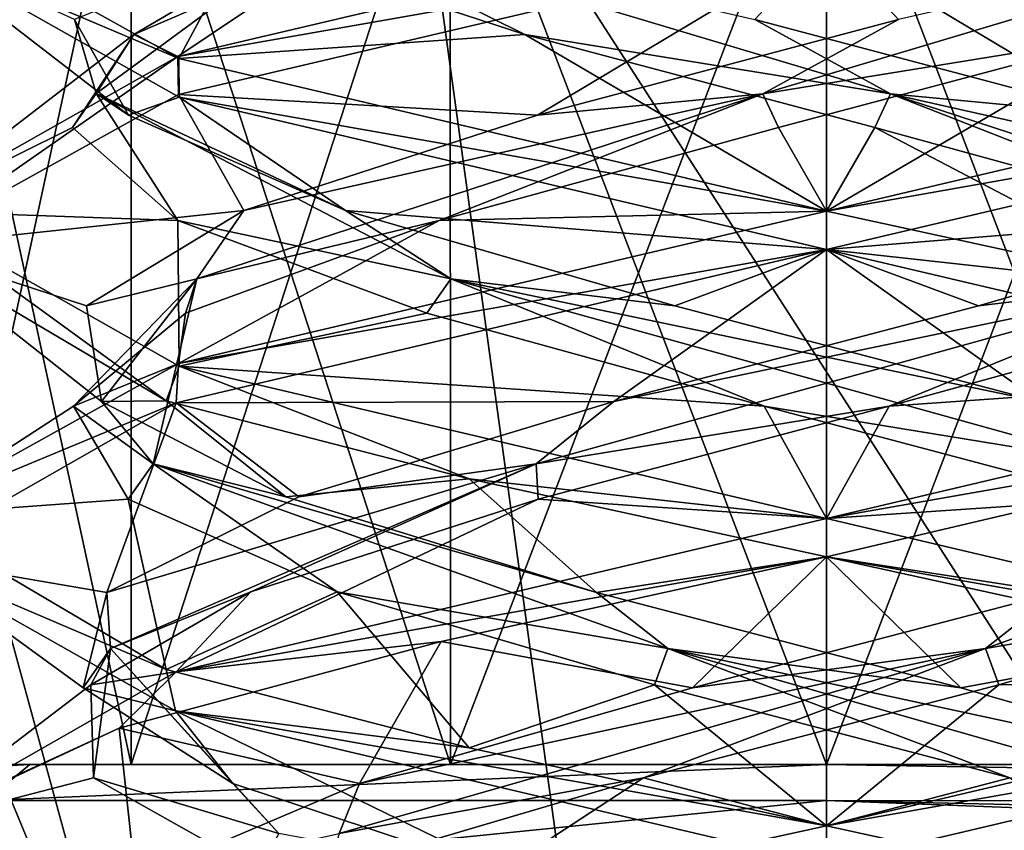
# Model space of a CAD drawing. Header units: millimetres. Extents: x -18.9 to 18.9, y -8.8 to 39.
# Tile 310 of 332: x -1.3 to 0.3, y 32.5 to 33.8. Entities that reach past the tile are written whole.
import ezdxf

# ---------------------------------------------------------------- set-up
doc = ezdxf.new("R2010")
doc.units = ezdxf.units.MM
doc.header["$LTSCALE"] = 41.718519
for name, color, linetype in [('10', 7, 'CONTINUOUS'), ('11', 7, 'CONTINUOUS'), ('12', 7, 'CONTINUOUS'), ('15', 7, 'CONTINUOUS'), ('188', 7, 'CONTINUOUS'), ('2014', 7, 'CONTINUOUS'), ('2080', 7, 'CONTINUOUS'), ('2081', 7, 'CONTINUOUS'), ('2082', 7, 'CONTINUOUS'), ('2083', 7, 'CONTINUOUS'), ('2084', 7, 'CONTINUOUS'), ('2085', 7, 'CONTINUOUS'), ('2086', 7, 'CONTINUOUS'), ('2087', 7, 'CONTINUOUS'), ('2088', 7, 'CONTINUOUS'), ('2089', 7, 'CONTINUOUS'), ('2090', 7, 'CONTINUOUS'), ('2091', 7, 'CONTINUOUS'), ('2169', 7, 'CONTINUOUS'), ('30', 7, 'CONTINUOUS'), ('305', 7, 'CONTINUOUS'), ('31', 7, 'CONTINUOUS'), ('323', 7, 'CONTINUOUS')]:
    doc.layers.add(name, color=color, linetype=linetype)

msp = doc.modelspace()

# ---------------------------------------------------------------- linework, layer by layer
at = {"layer": '10', "color": 7, "linetype": 'Continuous'}
for points in [[(0.4113, 32.6, -17.3951), (3.6764, 32.6, -17.0072), (-2.8716, 32.6, -17.1614), (0.4113, 32.6, -17.3951)], [(-2.8716, 32.6, -17.1614), (3.6764, 32.6, -17.0072), (-2.8044, 32.6, -17.0476), (-2.8716, 32.6, -17.1614)], [(-2.8044, 32.6, -17.0476), (3.6764, 32.6, -17.0072), (-2.778, 32.6, -16.9179), (-2.8044, 32.6, -17.0476)], [(0.6122, 32.6, -14.778), (0, 32.6, -14.9), (-2.778, 32.6, -16.9179), (0.6122, 32.6, -14.778)], [(0, 32.6, -14.9), (-0.6122, 32.6, -14.778), (-2.778, 32.6, -16.9179), (0, 32.6, -14.9)], [(3.6764, 32.6, -17.0072), (0.6122, 32.6, -14.778), (-2.778, 32.6, -16.9179), (3.6764, 32.6, -17.0072)], [(-1.1314, 32.6, -14.4314), (-1.478, 32.6, -13.9122), (-2.778, 32.6, -16.9179), (-1.1314, 32.6, -14.4314)], [(-0.6122, 32.6, -14.778), (-1.1314, 32.6, -14.4314), (-2.778, 32.6, -16.9179), (-0.6122, 32.6, -14.778)], [(-1.478, 32.6, -12.6878), (-1.1314, 32.6, -12.1686), (-2.6484, 32.6, -13.2075), (-1.478, 32.6, -12.6878)], [(-2.6484, 32.6, -13.2075), (-1.1314, 32.6, -12.1686), (-2.2644, 32.6, -11.9237), (-2.6484, 32.6, -13.2075)], [(-0.6122, 32.6, -11.822), (0, 32.6, -11.7), (-2.2644, 32.6, -11.9237), (-0.6122, 32.6, -11.822)], [(-2.2644, 32.6, -11.9237), (0, 32.6, -11.7), (-1.2965, 32.6, -10.9889), (-2.2644, 32.6, -11.9237)], [(-1.1314, 32.6, -12.1686), (-0.6122, 32.6, -11.822), (-2.2644, 32.6, -11.9237), (-1.1314, 32.6, -12.1686)], [(-1.2965, 32.6, -10.9889), (0, 32.6, -11.7), (3.6752, 32.6, -10.65), (-1.2965, 32.6, -10.9889)], [(0, 32.6, -10.65), (-1.2965, 32.6, -10.9889), (3.6752, 32.6, -10.65), (0, 32.6, -10.65)], [(0, 32.6, -11.7), (0.6122, 32.6, -11.822), (3.6752, 32.6, -10.65), (0, 32.6, -11.7)]]:
    msp.add_3dface(points, dxfattribs=at)
at = {"layer": '11', "color": 7, "linetype": 'Continuous'}
for points in [[(0, 32.6, -14.9), (0.6122, 32.6, -14.778), (0, 34.2, -14.9), (0, 32.6, -14.9)], [(0, 34.2, -14.9), (0.6122, 32.6, -14.778), (0.6123, 34.2, -14.7782), (0, 34.2, -14.9)], [(0.6122, 32.6, -11.822), (0, 32.6, -11.7), (0.6123, 34.2, -11.8218), (0.6122, 32.6, -11.822)], [(0.6123, 34.2, -11.8218), (0, 32.6, -11.7), (0, 34.2, -11.7), (0.6123, 34.2, -11.8218)]]:
    msp.add_3dface(points, dxfattribs=at)
at = {"layer": '12', "color": 7, "linetype": 'Continuous'}
for points in [[(-1.1314, 34.2, -12.1686), (-1.478, 32.6, -12.6878), (-1.4782, 34.2, -12.6877), (-1.1314, 34.2, -12.1686)], [(-1.478, 32.6, -13.9122), (-1.1314, 32.6, -14.4314), (-1.4782, 34.2, -13.9123), (-1.478, 32.6, -13.9122)], [(-1.4782, 34.2, -13.9123), (-1.1314, 32.6, -14.4314), (-1.1314, 34.2, -14.4314), (-1.4782, 34.2, -13.9123)], [(-1.1314, 32.6, -12.1686), (-1.478, 32.6, -12.6878), (-1.1314, 34.2, -12.1686), (-1.1314, 32.6, -12.1686)], [(-0.6122, 32.6, -11.822), (-1.1314, 32.6, -12.1686), (-0.6123, 34.2, -11.8218), (-0.6122, 32.6, -11.822)], [(-0.6123, 34.2, -11.8218), (-1.1314, 32.6, -12.1686), (-1.1314, 34.2, -12.1686), (-0.6123, 34.2, -11.8218)], [(-1.1314, 32.6, -14.4314), (-0.6122, 32.6, -14.778), (-1.1314, 34.2, -14.4314), (-1.1314, 32.6, -14.4314)], [(-1.1314, 34.2, -14.4314), (-0.6122, 32.6, -14.778), (-0.6123, 34.2, -14.7782), (-1.1314, 34.2, -14.4314)], [(-0.6122, 32.6, -14.778), (0, 32.6, -14.9), (-0.6123, 34.2, -14.7782), (-0.6122, 32.6, -14.778)], [(0, 32.6, -14.9), (0, 34.2, -14.9), (-0.6123, 34.2, -14.7782), (0, 32.6, -14.9)], [(0, 34.2, -11.7), (-0.6122, 32.6, -11.822), (-0.6123, 34.2, -11.8218), (0, 34.2, -11.7)], [(0, 32.6, -11.7), (-0.6122, 32.6, -11.822), (0, 34.2, -11.7), (0, 32.6, -11.7)]]:
    msp.add_3dface(points, dxfattribs=at)
at = {"layer": '15', "color": 7, "linetype": 'Continuous'}
for points in [[(-0.7486, 34.4, -17.3839), (-3.0524, 32.5415, -17.1302), (-5.0766, 34.4, -16.643), (-0.7486, 34.4, -17.3839)], [(-2.8716, 32.6, -17.1614), (-3.0524, 32.5415, -17.1302), (-0.7486, 34.4, -17.3839), (-2.8716, 32.6, -17.1614)], [(0.4113, 32.6, -17.3951), (-2.8716, 32.6, -17.1614), (-0.7486, 34.4, -17.3839), (0.4113, 32.6, -17.3951)], [(3.6275, 34.4, -17.0177), (0.4113, 32.6, -17.3951), (-0.7486, 34.4, -17.3839), (3.6275, 34.4, -17.0177)]]:
    msp.add_3dface(points, dxfattribs=at)
at = {"layer": '188', "color": 7, "linetype": 'Continuous'}
for points in [[(0.3674, 26.5965, 12.831), (-1.7624, 34.4, 12.5771), (-1.8536, 26.5965, 12.7017), (0.3674, 26.5965, 12.831)], [(-1.7624, 34.4, 12.5771), (0.3674, 26.5965, 12.831), (-0.7037, 34.4, 12.6805), (-1.7624, 34.4, 12.5771)], [(0.3674, 26.5965, 12.831), (0.3635, 34.4, 12.6948), (-0.7037, 34.4, 12.6805), (0.3674, 26.5965, 12.831)]]:
    msp.add_3dface(points, dxfattribs=at)
at = {"layer": '2014', "color": 7, "linetype": 'Continuous'}
for points in [[(-1.054, 33.748, -14.3672), (-1.5, 33.9377, -13.2992), (-1.4999, 33.9966, -13.3159), (-1.054, 33.748, -14.3672)], [(0, 33.9375, -11.8), (0, 34, -11.8), (-1.0554, 33.7516, -12.2341), (0, 33.9375, -11.8)], [(-1.0536, 33.6854, -14.3677), (-1.5, 33.9377, -13.2992), (-1.054, 33.748, -14.3672), (-1.0536, 33.6854, -14.3677)], [(-1.0544, 33.6894, -12.2332), (0, 33.9375, -11.8), (-1.0554, 33.7516, -12.2341), (-1.0544, 33.6894, -12.2332)], [(-1.5, 33.5002, -13.2992), (-1.4998, 33.4422, -13.278), (-1.0554, 33.7516, -12.2341), (-1.5, 33.5002, -13.2992)], [(-1.4998, 33.4422, -13.278), (-1.0544, 33.6894, -12.2332), (-1.0554, 33.7516, -12.2341), (-1.4998, 33.4422, -13.278)], [(0, 33.5, -14.8), (-1.0536, 33.6854, -14.3677), (-1.054, 33.748, -14.3672), (0, 33.5, -14.8)], [(0, 33.4375, -14.8), (-1.0536, 33.6854, -14.3677), (0, 33.5, -14.8), (0, 33.4375, -14.8)], [(-1.0743, 33.1916, -14.3469), (-1.4998, 33.4422, -13.278), (-1.5, 33.5002, -13.2992), (-1.0743, 33.1916, -14.3469)], [(-1.0536, 33.2479, -14.3677), (-1.0743, 33.1916, -14.3469), (-1.5, 33.5002, -13.2992), (-1.0536, 33.2479, -14.3677)], [(0, 33.4375, -11.8), (0, 33.5, -11.8), (-1.0544, 33.2519, -12.2332), (0, 33.4375, -11.8)], [(-1.0583, 33.1882, -12.237), (0, 33.4375, -11.8), (-1.0544, 33.2519, -12.2332), (-1.0583, 33.1882, -12.237)], [(-1.4998, 33.0047, -13.278), (-1.0583, 33.1882, -12.237), (-1.0544, 33.2519, -12.2332), (-1.4998, 33.0047, -13.278)], [(-0.5816, 33.0643, -14.6826), (-1.0743, 33.1916, -14.3469), (-1.0536, 33.2479, -14.3677), (-0.5816, 33.0643, -14.6826)], [(0, 33, -14.8), (-0.5816, 33.0643, -14.6826), (-1.0536, 33.2479, -14.3677), (0, 33, -14.8)], [(-1.5, 32.9357, -13.3086), (-1.0583, 33.1882, -12.237), (-1.4998, 33.0047, -13.278), (-1.5, 32.9357, -13.3086)], [(0, 32.9375, -14.8), (-0.5816, 33.0643, -14.6826), (0, 33, -14.8), (0, 32.9375, -14.8)], [(-1.0743, 32.7541, -14.3469), (-1.5, 32.9357, -13.3086), (-1.4998, 33.0047, -13.278), (-1.0743, 32.7541, -14.3469)], [(0, 32.9375, -11.8), (0, 33, -11.8), (-1.0583, 32.7507, -12.237), (0, 32.9375, -11.8)], [(-1.0595, 32.6872, -14.3618), (-1.5, 32.9357, -13.3086), (-1.0743, 32.7541, -14.3469), (-1.0595, 32.6872, -14.3618)], [(-0.6274, 32.8001, -11.9375), (0, 32.9375, -11.8), (-1.0583, 32.7507, -12.237), (-0.6274, 32.8001, -11.9375)], [(-1.1511, 32.659, -12.3383), (-0.6274, 32.8001, -11.9375), (-1.0583, 32.7507, -12.237), (-1.1511, 32.659, -12.3383)], [(-1.5, 32.4982, -13.3086), (-1.1511, 32.659, -12.3383), (-1.0583, 32.7507, -12.237), (-1.5, 32.4982, -13.3086)], [(-0.5816, 32.6268, -14.6826), (-1.0595, 32.6872, -14.3618), (-1.0743, 32.7541, -14.3469), (-0.5816, 32.6268, -14.6826)], [(0, 32.4375, -14.8), (-1.0595, 32.6872, -14.3618), (0, 32.5, -14.8), (0, 32.4375, -14.8)], [(0, 32.5, -14.8), (-1.0595, 32.6872, -14.3618), (-0.5816, 32.6268, -14.6826), (0, 32.5, -14.8)], [(-1.4514, 32.5188, -12.9212), (-1.1511, 32.659, -12.3383), (-1.5, 32.4982, -13.3086), (-1.4514, 32.5188, -12.9212)], [(-1.0595, 32.2497, -14.3618), (-1.4763, 32.3809, -13.5654), (-1.5, 32.4982, -13.3086), (-1.0595, 32.2497, -14.3618)], [(0, 32.4375, -11.8), (0, 32.5, -11.8), (-0.6274, 32.3626, -11.9375), (0, 32.4375, -11.8)]]:
    msp.add_3dface(points, dxfattribs=at)
at = {"layer": '2080', "color": 7, "linetype": 'Continuous'}
for points in [[(1.0616, 33.7497, -14.3597), (0, 34, -14.8), (0.7781, 33.9381, -14.2518), (1.0616, 33.7497, -14.3597)], [(0.1019, 33.1827, -12.0749), (1.0605, 33.25, -12.2392), (0.6506, 33.3338, -12.2569), (0.1019, 33.1827, -12.0749)], [(0, 33, -11.8), (1.0605, 33.25, -12.2392), (0.1019, 33.1827, -12.0749), (0, 33, -11.8)], [(-0.4692, 33.0316, -12.1637), (0, 33, -11.8), (0.1019, 33.1827, -12.0749), (-0.4692, 33.0316, -12.1637)], [(-1.0583, 32.7507, -12.237), (0, 33, -11.8), (-0.4692, 33.0316, -12.1637), (-1.0583, 32.7507, -12.237)], [(-0.9367, 32.8805, -12.5038), (-1.0583, 32.7507, -12.237), (-0.4692, 33.0316, -12.1637), (-0.9367, 32.8805, -12.5038)], [(-1.197, 32.7294, -13.0199), (-1.0583, 32.7507, -12.237), (-0.9367, 32.8805, -12.5038), (-1.197, 32.7294, -13.0199)], [(-1.5, 32.4982, -13.3086), (-1.0583, 32.7507, -12.237), (-1.197, 32.7294, -13.0199), (-1.5, 32.4982, -13.3086)], [(-1.1927, 32.5783, -13.5979), (-1.5, 32.4982, -13.3086), (-1.197, 32.7294, -13.0199), (-1.1927, 32.5783, -13.5979)], [(-0.9247, 32.4273, -14.1101), (-1.5, 32.4982, -13.3086), (-1.1927, 32.5783, -13.5979), (-0.9247, 32.4273, -14.1101)], [(-1.0595, 32.2497, -14.3618), (-1.5, 32.4982, -13.3086), (-0.9247, 32.4273, -14.1101), (-1.0595, 32.2497, -14.3618)]]:
    msp.add_3dface(points, dxfattribs=at)
at = {"layer": '2081', "color": 7, "linetype": 'Continuous'}
for points in [[(0.247, 33.3456, -12.0957), (0.6116, 33.39, -12.2754), (0.7827, 33.5009, -12.352), (0.247, 33.3456, -12.0957)], [(0.1019, 33.1827, -12.0749), (0.6116, 33.39, -12.2754), (-0.4726, 33.0891, -12.2043), (0.1019, 33.1827, -12.0749)], [(-0.4726, 33.0891, -12.2043), (0.6116, 33.39, -12.2754), (-0.3464, 33.1903, -12.1204), (-0.4726, 33.0891, -12.2043)], [(-0.3464, 33.1903, -12.1204), (0.6116, 33.39, -12.2754), (0.247, 33.3456, -12.0957), (-0.3464, 33.1903, -12.1204)], [(0.1019, 33.1827, -12.0749), (0.6506, 33.3338, -12.2569), (0.6116, 33.39, -12.2754), (0.1019, 33.1827, -12.0749)], [(-0.8589, 33.035, -12.4204), (-0.4726, 33.0891, -12.2043), (-0.3464, 33.1903, -12.1204), (-0.8589, 33.035, -12.4204)], [(-0.4692, 33.0316, -12.1637), (0.1019, 33.1827, -12.0749), (-0.4726, 33.0891, -12.2043), (-0.4692, 33.0316, -12.1637)], [(-1.165, 32.7882, -13.0417), (-0.4726, 33.0891, -12.2043), (-1.171, 32.8797, -12.9257), (-1.165, 32.7882, -13.0417)], [(-1.171, 32.8797, -12.9257), (-0.4726, 33.0891, -12.2043), (-0.8589, 33.035, -12.4204), (-1.171, 32.8797, -12.9257)], [(-0.9367, 32.8805, -12.5038), (-0.4726, 33.0891, -12.2043), (-1.165, 32.7882, -13.0417), (-0.9367, 32.8805, -12.5038)], [(-0.9367, 32.8805, -12.5038), (-0.4692, 33.0316, -12.1637), (-0.4726, 33.0891, -12.2043), (-0.9367, 32.8805, -12.5038)], [(-1.2098, 32.7244, -13.5183), (-1.165, 32.7882, -13.0417), (-1.171, 32.8797, -12.9257), (-1.2098, 32.7244, -13.5183)], [(-1.197, 32.7294, -13.0199), (-0.9367, 32.8805, -12.5038), (-1.165, 32.7882, -13.0417), (-1.197, 32.7294, -13.0199)], [(-0.9663, 32.5691, -14.0599), (-1.165, 32.7882, -13.0417), (-1.2098, 32.7244, -13.5183), (-0.9663, 32.5691, -14.0599)], [(-1.1927, 32.5783, -13.5979), (-1.197, 32.7294, -13.0199), (-1.165, 32.7882, -13.0417), (-1.1927, 32.5783, -13.5979)], [(-1.1927, 32.5783, -13.5979), (-1.165, 32.7882, -13.0417), (-0.8914, 32.4873, -14.0933), (-1.1927, 32.5783, -13.5979)], [(-0.8914, 32.4873, -14.0933), (-1.165, 32.7882, -13.0417), (-0.9663, 32.5691, -14.0599), (-0.8914, 32.4873, -14.0933)], [(-0.9247, 32.4273, -14.1101), (-1.1927, 32.5783, -13.5979), (-0.8914, 32.4873, -14.0933), (-0.9247, 32.4273, -14.1101)], [(-0.4974, 32.4138, -14.4243), (-0.8914, 32.4873, -14.0933), (-0.9663, 32.5691, -14.0599), (-0.4974, 32.4138, -14.4243)]]:
    msp.add_3dface(points, dxfattribs=at)
at = {"layer": '2082', "color": 7, "linetype": 'Continuous'}
for points in [[(0, 33.4375, -11.8), (0.7827, 33.5009, -12.352), (1.0605, 33.6875, -12.2392), (0, 33.4375, -11.8)], [(0, 33.4375, -11.8), (0.247, 33.3456, -12.0957), (0.7827, 33.5009, -12.352), (0, 33.4375, -11.8)], [(0, 33.4375, -11.8), (-1.0583, 33.1882, -12.237), (-0.3464, 33.1903, -12.1204), (0, 33.4375, -11.8)], [(0, 33.4375, -11.8), (-0.3464, 33.1903, -12.1204), (0.247, 33.3456, -12.0957), (0, 33.4375, -11.8)], [(-1.0583, 33.1882, -12.237), (-1.5, 32.9357, -13.3086), (-1.171, 32.8797, -12.9257), (-1.0583, 33.1882, -12.237)], [(-1.0583, 33.1882, -12.237), (-1.171, 32.8797, -12.9257), (-0.8589, 33.035, -12.4204), (-1.0583, 33.1882, -12.237)], [(-1.0583, 33.1882, -12.237), (-0.8589, 33.035, -12.4204), (-0.3464, 33.1903, -12.1204), (-1.0583, 33.1882, -12.237)], [(-1.5, 32.9357, -13.3086), (-1.0595, 32.6872, -14.3618), (-1.2098, 32.7244, -13.5183), (-1.5, 32.9357, -13.3086)], [(-1.5, 32.9357, -13.3086), (-1.2098, 32.7244, -13.5183), (-1.171, 32.8797, -12.9257), (-1.5, 32.9357, -13.3086)], [(-1.0595, 32.6872, -14.3618), (-0.9663, 32.5691, -14.0599), (-1.2098, 32.7244, -13.5183), (-1.0595, 32.6872, -14.3618)], [(-1.0595, 32.6872, -14.3618), (0, 32.4375, -14.8), (-0.4974, 32.4138, -14.4243), (-1.0595, 32.6872, -14.3618)], [(-1.0595, 32.6872, -14.3618), (-0.4974, 32.4138, -14.4243), (-0.9663, 32.5691, -14.0599), (-1.0595, 32.6872, -14.3618)]]:
    msp.add_3dface(points, dxfattribs=at)
at = {"layer": '2083', "color": 7, "linetype": 'Continuous'}
for points in [[(-0.0784, 33.6359, -12.0731), (0, 33.5, -11.8), (0.4909, 33.787, -12.1729), (-0.0784, 33.6359, -12.0731)], [(0.4909, 33.787, -12.1729), (0, 33.5, -11.8), (1.0544, 33.7481, -12.2331), (0.4909, 33.787, -12.1729)], [(-0.6305, 33.4848, -12.2446), (0, 33.5, -11.8), (-0.0784, 33.6359, -12.0731), (-0.6305, 33.4848, -12.2446)], [(-1.0544, 33.2519, -12.2332), (0, 33.5, -11.8), (-0.6305, 33.4848, -12.2446), (-1.0544, 33.2519, -12.2332)], [(-1.0431, 33.3338, -12.6494), (-1.0544, 33.2519, -12.2332), (-0.6305, 33.4848, -12.2446), (-1.0431, 33.3338, -12.6494)], [(-1.2251, 33.1827, -13.1981), (-1.0544, 33.2519, -12.2332), (-1.0431, 33.3338, -12.6494), (-1.2251, 33.1827, -13.1981)], [(-1.4998, 33.0047, -13.278), (-1.0544, 33.2519, -12.2332), (-1.2251, 33.1827, -13.1981), (-1.4998, 33.0047, -13.278)], [(-1.1363, 33.0316, -13.7692), (-1.4998, 33.0047, -13.278), (-1.2251, 33.1827, -13.1981), (-1.1363, 33.0316, -13.7692)], [(-1.0743, 32.7541, -14.3469), (-1.4998, 33.0047, -13.278), (-1.1363, 33.0316, -13.7692), (-1.0743, 32.7541, -14.3469)], [(-0.7962, 32.8805, -14.2367), (-1.0743, 32.7541, -14.3469), (-1.1363, 33.0316, -13.7692), (-0.7962, 32.8805, -14.2367)], [(-0.5816, 32.6268, -14.6826), (-1.0743, 32.7541, -14.3469), (-0.7962, 32.8805, -14.2367), (-0.5816, 32.6268, -14.6826)], [(-0.2801, 32.7294, -14.497), (-0.5816, 32.6268, -14.6826), (-0.7962, 32.8805, -14.2367), (-0.2801, 32.7294, -14.497)], [(0, 32.5, -14.8), (-0.5816, 32.6268, -14.6826), (-0.2801, 32.7294, -14.497), (0, 32.5, -14.8)], [(0.2979, 32.5783, -14.4927), (0, 32.5, -14.8), (-0.2801, 32.7294, -14.497), (0.2979, 32.5783, -14.4927)], [(0.6284, 32.3624, -14.662), (0, 32.5, -14.8), (0.2979, 32.5783, -14.4927), (0.6284, 32.3624, -14.662)]]:
    msp.add_3dface(points, dxfattribs=at)
at = {"layer": '2084', "color": 7, "linetype": 'Continuous'}
for points in [[(0.4909, 33.787, -12.1729), (0.9028, 33.9919, -12.5197), (-0.1041, 33.6909, -12.1113), (0.4909, 33.787, -12.1729)], [(-0.1041, 33.6909, -12.1113), (0.9028, 33.9919, -12.5197), (0.1168, 33.8115, -12.0762), (-0.1041, 33.6909, -12.1113)], [(-0.4705, 33.6562, -12.1642), (-0.1041, 33.6909, -12.1113), (0.1168, 33.8115, -12.0762), (-0.4705, 33.6562, -12.1642)], [(-0.0784, 33.6359, -12.0731), (0.4909, 33.787, -12.1729), (-0.1041, 33.6909, -12.1113), (-0.0784, 33.6359, -12.0731)], [(-0.6305, 33.4848, -12.2446), (-0.1041, 33.6909, -12.1113), (-1.0247, 33.39, -12.6885), (-0.6305, 33.4848, -12.2446)], [(-1.0247, 33.39, -12.6885), (-0.1041, 33.6909, -12.1113), (-0.948, 33.5009, -12.5173), (-1.0247, 33.39, -12.6885)], [(-0.948, 33.5009, -12.5173), (-0.1041, 33.6909, -12.1113), (-0.4705, 33.6562, -12.1642), (-0.948, 33.5009, -12.5173)], [(-0.6305, 33.4848, -12.2446), (-0.0784, 33.6359, -12.0731), (-0.1041, 33.6909, -12.1113), (-0.6305, 33.4848, -12.2446)], [(-1.2043, 33.3456, -13.053), (-1.0247, 33.39, -12.6885), (-0.948, 33.5009, -12.5173), (-1.2043, 33.3456, -13.053)], [(-1.0431, 33.3338, -12.6494), (-0.6305, 33.4848, -12.2446), (-1.0247, 33.39, -12.6885), (-1.0431, 33.3338, -12.6494)], [(-1.2251, 33.1827, -13.1981), (-1.0431, 33.3338, -12.6494), (-1.0247, 33.39, -12.6885), (-1.2251, 33.1827, -13.1981)], [(-1.2251, 33.1827, -13.1981), (-1.0247, 33.39, -12.6885), (-1.0957, 33.0891, -13.7727), (-1.2251, 33.1827, -13.1981)], [(-1.1796, 33.1903, -13.6464), (-1.0247, 33.39, -12.6885), (-1.2043, 33.3456, -13.053), (-1.1796, 33.1903, -13.6464)], [(-1.0957, 33.0891, -13.7727), (-1.0247, 33.39, -12.6885), (-1.1796, 33.1903, -13.6464), (-1.0957, 33.0891, -13.7727)], [(-1.1363, 33.0316, -13.7692), (-1.2251, 33.1827, -13.1981), (-1.0957, 33.0891, -13.7727), (-1.1363, 33.0316, -13.7692)], [(-0.8796, 33.035, -14.1589), (-1.0957, 33.0891, -13.7727), (-1.1796, 33.1903, -13.6464), (-0.8796, 33.035, -14.1589)], [(-0.7962, 32.8805, -14.2367), (-1.1363, 33.0316, -13.7692), (-1.0957, 33.0891, -13.7727), (-0.7962, 32.8805, -14.2367)], [(-0.7962, 32.8805, -14.2367), (-1.0957, 33.0891, -13.7727), (-0.2582, 32.7882, -14.465), (-0.7962, 32.8805, -14.2367)], [(-0.2582, 32.7882, -14.465), (-1.0957, 33.0891, -13.7727), (-0.3743, 32.8797, -14.471), (-0.2582, 32.7882, -14.465)], [(-0.3743, 32.8797, -14.471), (-1.0957, 33.0891, -13.7727), (-0.8796, 33.035, -14.1589), (-0.3743, 32.8797, -14.471)], [(-0.2801, 32.7294, -14.497), (-0.7962, 32.8805, -14.2367), (-0.2582, 32.7882, -14.465), (-0.2801, 32.7294, -14.497)], [(0.2183, 32.7244, -14.5098), (-0.2582, 32.7882, -14.465), (-0.3743, 32.8797, -14.471), (0.2183, 32.7244, -14.5098)], [(0.2979, 32.5783, -14.4927), (-0.2801, 32.7294, -14.497), (-0.2582, 32.7882, -14.465), (0.2979, 32.5783, -14.4927)], [(0.2979, 32.5783, -14.4927), (-0.2582, 32.7882, -14.465), (0.7933, 32.4873, -14.1914), (0.2979, 32.5783, -14.4927)], [(0.7933, 32.4873, -14.1914), (-0.2582, 32.7882, -14.465), (0.7599, 32.5691, -14.2663), (0.7933, 32.4873, -14.1914)], [(0.7599, 32.5691, -14.2663), (-0.2582, 32.7882, -14.465), (0.2183, 32.7244, -14.5098), (0.7599, 32.5691, -14.2663)]]:
    msp.add_3dface(points, dxfattribs=at)
at = {"layer": '2085', "color": 7, "linetype": 'Continuous'}
for points in [[(0, 33.9375, -11.8), (-1.0544, 33.6894, -12.2332), (-0.4705, 33.6562, -12.1642), (0, 33.9375, -11.8)], [(0, 33.9375, -11.8), (-0.4705, 33.6562, -12.1642), (0.1168, 33.8115, -12.0762), (0, 33.9375, -11.8)], [(-1.0544, 33.6894, -12.2332), (-1.4998, 33.4422, -13.278), (-0.948, 33.5009, -12.5173), (-1.0544, 33.6894, -12.2332)], [(-1.0544, 33.6894, -12.2332), (-0.948, 33.5009, -12.5173), (-0.4705, 33.6562, -12.1642), (-1.0544, 33.6894, -12.2332)], [(-1.4998, 33.4422, -13.278), (-1.2043, 33.3456, -13.053), (-0.948, 33.5009, -12.5173), (-1.4998, 33.4422, -13.278)], [(-1.4998, 33.4422, -13.278), (-1.0743, 33.1916, -14.3469), (-1.1796, 33.1903, -13.6464), (-1.4998, 33.4422, -13.278)], [(-1.4998, 33.4422, -13.278), (-1.1796, 33.1903, -13.6464), (-1.2043, 33.3456, -13.053), (-1.4998, 33.4422, -13.278)], [(-1.0743, 33.1916, -14.3469), (-0.8796, 33.035, -14.1589), (-1.1796, 33.1903, -13.6464), (-1.0743, 33.1916, -14.3469)], [(-1.0743, 33.1916, -14.3469), (-0.5816, 33.0643, -14.6826), (-0.8796, 33.035, -14.1589), (-1.0743, 33.1916, -14.3469)], [(-0.5816, 33.0643, -14.6826), (-0.3743, 32.8797, -14.471), (-0.8796, 33.035, -14.1589), (-0.5816, 33.0643, -14.6826)], [(-0.5816, 33.0643, -14.6826), (0, 32.9375, -14.8), (-0.3743, 32.8797, -14.471), (-0.5816, 33.0643, -14.6826)], [(0, 32.9375, -14.8), (0.2183, 32.7244, -14.5098), (-0.3743, 32.8797, -14.471), (0, 32.9375, -14.8)], [(0.2183, 32.7244, -14.5098), (0, 32.9375, -14.8), (0.6284, 32.7999, -14.662), (0.2183, 32.7244, -14.5098)], [(0.7599, 32.5691, -14.2663), (0.2183, 32.7244, -14.5098), (0.6284, 32.7999, -14.662), (0.7599, 32.5691, -14.2663)]]:
    msp.add_3dface(points, dxfattribs=at)
at = {"layer": '2086', "color": 7, "linetype": 'Continuous'}
for points in [[(-1.0554, 33.7516, -12.2341), (0, 34, -11.8), (-0.7781, 33.9381, -12.3482), (-1.0554, 33.7516, -12.2341)], [(-1.1271, 33.787, -12.8091), (-1.0554, 33.7516, -12.2341), (-0.7781, 33.9381, -12.3482), (-1.1271, 33.787, -12.8091)], [(-1.5, 33.5002, -13.2992), (-1.0554, 33.7516, -12.2341), (-1.1271, 33.787, -12.8091), (-1.5, 33.5002, -13.2992)], [(-1.2269, 33.6359, -13.3784), (-1.5, 33.5002, -13.2992), (-1.1271, 33.787, -12.8091), (-1.2269, 33.6359, -13.3784)], [(-1.0554, 33.4848, -13.9305), (-1.5, 33.5002, -13.2992), (-1.2269, 33.6359, -13.3784), (-1.0554, 33.4848, -13.9305)], [(-1.0536, 33.2479, -14.3677), (-1.5, 33.5002, -13.2992), (-1.0554, 33.4848, -13.9305), (-1.0536, 33.2479, -14.3677)], [(-0.6506, 33.3338, -14.3431), (-1.0536, 33.2479, -14.3677), (-1.0554, 33.4848, -13.9305), (-0.6506, 33.3338, -14.3431)], [(-0.1019, 33.1827, -14.5251), (-1.0536, 33.2479, -14.3677), (-0.6506, 33.3338, -14.3431), (-0.1019, 33.1827, -14.5251)], [(0, 33, -14.8), (-1.0536, 33.2479, -14.3677), (-0.1019, 33.1827, -14.5251), (0, 33, -14.8)], [(0.4692, 33.0316, -14.4363), (0, 33, -14.8), (-0.1019, 33.1827, -14.5251), (0.4692, 33.0316, -14.4363)], [(1.0513, 32.7528, -14.37), (0, 33, -14.8), (0.4692, 33.0316, -14.4363), (1.0513, 32.7528, -14.37)]]:
    msp.add_3dface(points, dxfattribs=at)
at = {"layer": '2087', "color": 7, "linetype": 'Continuous'}
for points in [[(-1.1887, 33.691, -13.404), (-0.7802, 33.9919, -12.3972), (-1.2238, 33.8115, -13.1832), (-1.1887, 33.691, -13.404)], [(-1.1271, 33.787, -12.8091), (-0.7802, 33.9919, -12.3972), (-1.1887, 33.691, -13.404), (-1.1271, 33.787, -12.8091)], [(-1.1271, 33.787, -12.8091), (-0.7781, 33.9381, -12.3482), (-0.7802, 33.9919, -12.3972), (-1.1271, 33.787, -12.8091)], [(-1.1358, 33.6562, -13.7705), (-1.1887, 33.691, -13.404), (-1.2238, 33.8115, -13.1832), (-1.1358, 33.6562, -13.7705)], [(-1.2269, 33.6359, -13.3784), (-1.1271, 33.787, -12.8091), (-1.1887, 33.691, -13.404), (-1.2269, 33.6359, -13.3784)], [(-1.0554, 33.4848, -13.9305), (-1.2269, 33.6359, -13.3784), (-1.1887, 33.691, -13.404), (-1.0554, 33.4848, -13.9305)], [(-1.0554, 33.4848, -13.9305), (-1.1887, 33.691, -13.404), (-0.6116, 33.39, -14.3246), (-1.0554, 33.4848, -13.9305)], [(-0.6116, 33.39, -14.3246), (-1.1887, 33.691, -13.404), (-0.7827, 33.5009, -14.248), (-0.6116, 33.39, -14.3246)], [(-0.7827, 33.5009, -14.248), (-1.1887, 33.691, -13.404), (-1.1358, 33.6562, -13.7705), (-0.7827, 33.5009, -14.248)], [(-0.247, 33.3456, -14.5043), (-0.6116, 33.39, -14.3246), (-0.7827, 33.5009, -14.248), (-0.247, 33.3456, -14.5043)], [(-0.6506, 33.3338, -14.3431), (-1.0554, 33.4848, -13.9305), (-0.6116, 33.39, -14.3246), (-0.6506, 33.3338, -14.3431)], [(-0.1019, 33.1827, -14.5251), (-0.6506, 33.3338, -14.3431), (-0.6116, 33.39, -14.3246), (-0.1019, 33.1827, -14.5251)], [(-0.1019, 33.1827, -14.5251), (-0.6116, 33.39, -14.3246), (0.4726, 33.0891, -14.3957), (-0.1019, 33.1827, -14.5251)], [(0.4726, 33.0891, -14.3957), (-0.6116, 33.39, -14.3246), (0.3464, 33.1903, -14.4796), (0.4726, 33.0891, -14.3957)], [(0.3464, 33.1903, -14.4796), (-0.6116, 33.39, -14.3246), (-0.247, 33.3456, -14.5043), (0.3464, 33.1903, -14.4796)], [(0.4692, 33.0316, -14.4363), (-0.1019, 33.1827, -14.5251), (0.4726, 33.0891, -14.3957), (0.4692, 33.0316, -14.4363)]]:
    msp.add_3dface(points, dxfattribs=at)
at = {"layer": '2088', "color": 7, "linetype": 'Continuous'}
for points in [[(-1.5, 33.9377, -13.2992), (-1.0536, 33.6854, -14.3677), (-1.1358, 33.6562, -13.7705), (-1.5, 33.9377, -13.2992)], [(-1.5, 33.9377, -13.2992), (-1.1358, 33.6562, -13.7705), (-1.2238, 33.8115, -13.1832), (-1.5, 33.9377, -13.2992)], [(-1.0536, 33.6854, -14.3677), (-0.7827, 33.5009, -14.248), (-1.1358, 33.6562, -13.7705), (-1.0536, 33.6854, -14.3677)], [(-1.0536, 33.6854, -14.3677), (0, 33.4375, -14.8), (-0.7827, 33.5009, -14.248), (-1.0536, 33.6854, -14.3677)], [(0, 33.4375, -14.8), (-0.247, 33.3456, -14.5043), (-0.7827, 33.5009, -14.248), (0, 33.4375, -14.8)], [(0, 33.4375, -14.8), (0.3464, 33.1903, -14.4796), (-0.247, 33.3456, -14.5043), (0, 33.4375, -14.8)], [(0.3464, 33.1903, -14.4796), (0, 33.4375, -14.8), (1.0513, 33.1903, -14.37), (0.3464, 33.1903, -14.4796)], [(0, 32.4375, -11.8), (0.4974, 32.4138, -12.1757), (1.0611, 32.6876, -12.2398), (0, 32.4375, -11.8)]]:
    msp.add_3dface(points, dxfattribs=at)
at = {"layer": '2089', "color": 7, "linetype": 'Continuous'}
for points in [[(-1.054, 33.748, -14.3672), (-1.4999, 33.9966, -13.3159), (-0.9518, 33.9381, -14.0781), (-1.054, 33.748, -14.3672)], [(-0.4909, 33.787, -14.4271), (-1.054, 33.748, -14.3672), (-0.9518, 33.9381, -14.0781), (-0.4909, 33.787, -14.4271)], [(0, 33.5, -14.8), (-1.054, 33.748, -14.3672), (-0.4909, 33.787, -14.4271), (0, 33.5, -14.8)], [(0.0784, 33.6359, -14.5269), (0, 33.5, -14.8), (-0.4909, 33.787, -14.4271), (0.0784, 33.6359, -14.5269)], [(0.5801, 33.3736, -14.6833), (0, 33.5, -14.8), (0.0784, 33.6359, -14.5269), (0.5801, 33.3736, -14.6833)], [(0.6305, 33.4848, -14.3554), (0.5801, 33.3736, -14.6833), (0.0784, 33.6359, -14.5269), (0.6305, 33.4848, -14.3554)], [(0.2801, 32.7294, -12.103), (1.052, 32.7474, -12.2307), (0.7962, 32.8805, -12.3633), (0.2801, 32.7294, -12.103)], [(0, 32.5, -11.8), (1.052, 32.7474, -12.2307), (0.2801, 32.7294, -12.103), (0, 32.5, -11.8)], [(-0.2979, 32.5783, -12.1073), (0, 32.5, -11.8), (0.2801, 32.7294, -12.103), (-0.2979, 32.5783, -12.1073)], [(-0.8101, 32.4273, -12.3753), (-0.6274, 32.3626, -11.9375), (-0.2979, 32.5783, -12.1073), (-0.8101, 32.4273, -12.3753)], [(-0.6274, 32.3626, -11.9375), (0, 32.5, -11.8), (-0.2979, 32.5783, -12.1073), (-0.6274, 32.3626, -11.9375)]]:
    msp.add_3dface(points, dxfattribs=at)
at = {"layer": '2090', "color": 7, "linetype": 'Continuous'}
for points in [[(-0.4909, 33.787, -14.4271), (-0.9518, 33.9381, -14.0781), (-0.9028, 33.9919, -14.0803), (-0.4909, 33.787, -14.4271)], [(-0.4909, 33.787, -14.4271), (-0.9028, 33.9919, -14.0803), (0.1041, 33.6909, -14.4887), (-0.4909, 33.787, -14.4271)], [(0.1041, 33.6909, -14.4887), (-0.9028, 33.9919, -14.0803), (-0.1168, 33.8115, -14.5238), (0.1041, 33.6909, -14.4887)], [(0.4705, 33.6562, -14.4358), (0.1041, 33.6909, -14.4887), (-0.1168, 33.8115, -14.5238), (0.4705, 33.6562, -14.4358)], [(0.0784, 33.6359, -14.5269), (-0.4909, 33.787, -14.4271), (0.1041, 33.6909, -14.4887), (0.0784, 33.6359, -14.5269)], [(0.6305, 33.4848, -14.3554), (0.0784, 33.6359, -14.5269), (0.1041, 33.6909, -14.4887), (0.6305, 33.4848, -14.3554)], [(0.6305, 33.4848, -14.3554), (0.1041, 33.6909, -14.4887), (1.0247, 33.39, -13.9115), (0.6305, 33.4848, -14.3554)], [(1.0247, 33.39, -13.9115), (0.1041, 33.6909, -14.4887), (0.948, 33.5009, -14.0827), (1.0247, 33.39, -13.9115)], [(0.948, 33.5009, -14.0827), (0.1041, 33.6909, -14.4887), (0.4705, 33.6562, -14.4358), (0.948, 33.5009, -14.0827)], [(0.7962, 32.8805, -12.3633), (1.0957, 33.0891, -12.8273), (0.2582, 32.7882, -12.135), (0.7962, 32.8805, -12.3633)], [(0.2582, 32.7882, -12.135), (1.0957, 33.0891, -12.8273), (0.3743, 32.8797, -12.129), (0.2582, 32.7882, -12.135)], [(-0.2183, 32.7244, -12.0902), (0.2582, 32.7882, -12.135), (0.3743, 32.8797, -12.129), (-0.2183, 32.7244, -12.0902)], [(0.2801, 32.7294, -12.103), (0.7962, 32.8805, -12.3633), (0.2582, 32.7882, -12.135), (0.2801, 32.7294, -12.103)], [(-0.2979, 32.5783, -12.1073), (0.2582, 32.7882, -12.135), (-0.7933, 32.4873, -12.4086), (-0.2979, 32.5783, -12.1073)], [(-0.7933, 32.4873, -12.4086), (0.2582, 32.7882, -12.135), (-0.7599, 32.5691, -12.3337), (-0.7933, 32.4873, -12.4086)], [(-0.7599, 32.5691, -12.3337), (0.2582, 32.7882, -12.135), (-0.2183, 32.7244, -12.0902), (-0.7599, 32.5691, -12.3337)], [(-0.2979, 32.5783, -12.1073), (0.2801, 32.7294, -12.103), (0.2582, 32.7882, -12.135), (-0.2979, 32.5783, -12.1073)], [(-1.1243, 32.4138, -12.8026), (-0.7933, 32.4873, -12.4086), (-0.7599, 32.5691, -12.3337), (-1.1243, 32.4138, -12.8026)], [(-0.8101, 32.4273, -12.3753), (-0.2979, 32.5783, -12.1073), (-0.7933, 32.4873, -12.4086), (-0.8101, 32.4273, -12.3753)]]:
    msp.add_3dface(points, dxfattribs=at)
at = {"layer": '2091', "color": 7, "linetype": 'Continuous'}
for points in [[(0, 33.9375, -14.8), (0.4705, 33.6562, -14.4358), (-0.1168, 33.8115, -14.5238), (0, 33.9375, -14.8)], [(0.4705, 33.6562, -14.4358), (0, 33.9375, -14.8), (0.5801, 33.8111, -14.6833), (0.4705, 33.6562, -14.4358)], [(0, 32.9375, -11.8), (0.3743, 32.8797, -12.129), (1.052, 33.1849, -12.2307), (0, 32.9375, -11.8)], [(0, 32.9375, -11.8), (-0.6274, 32.8001, -11.9375), (-0.2183, 32.7244, -12.0902), (0, 32.9375, -11.8)], [(0, 32.9375, -11.8), (-0.2183, 32.7244, -12.0902), (0.3743, 32.8797, -12.129), (0, 32.9375, -11.8)], [(-0.6274, 32.8001, -11.9375), (-1.1511, 32.659, -12.3383), (-0.7599, 32.5691, -12.3337), (-0.6274, 32.8001, -11.9375)], [(-0.6274, 32.8001, -11.9375), (-0.7599, 32.5691, -12.3337), (-0.2183, 32.7244, -12.0902), (-0.6274, 32.8001, -11.9375)], [(-1.1511, 32.659, -12.3383), (-1.4514, 32.5188, -12.9212), (-1.1243, 32.4138, -12.8026), (-1.1511, 32.659, -12.3383)], [(-1.1511, 32.659, -12.3383), (-1.1243, 32.4138, -12.8026), (-0.7599, 32.5691, -12.3337), (-1.1511, 32.659, -12.3383)], [(-1.4514, 32.5188, -12.9212), (-1.4763, 32.3809, -13.5654), (-1.2262, 32.2585, -13.3877), (-1.4514, 32.5188, -12.9212)], [(-1.4514, 32.5188, -12.9212), (-1.2262, 32.2585, -13.3877), (-1.1243, 32.4138, -12.8026), (-1.4514, 32.5188, -12.9212)]]:
    msp.add_3dface(points, dxfattribs=at)
at = {"layer": '2169', "color": 7, "linetype": 'Continuous'}
for points in [[(0, 33.9375, -14.8), (0, 34, -14.8), (1.0616, 33.7497, -14.3597), (0, 33.9375, -14.8)], [(0, 33.9375, -14.8), (1.0616, 33.7497, -14.3597), (0.5801, 33.8111, -14.6833), (0, 33.9375, -14.8)], [(0, 33.5, -11.8), (1.0605, 33.6875, -12.2392), (1.0544, 33.7481, -12.2331), (0, 33.5, -11.8)], [(0, 33.5, -11.8), (0, 33.4375, -11.8), (1.0605, 33.6875, -12.2392), (0, 33.5, -11.8)], [(0, 33.4375, -14.8), (0, 33.5, -14.8), (0.5801, 33.3736, -14.6833), (0, 33.4375, -14.8)], [(1.0513, 33.1903, -14.37), (0, 33.4375, -14.8), (0.5801, 33.3736, -14.6833), (1.0513, 33.1903, -14.37)], [(1.0605, 33.25, -12.2392), (0, 33, -11.8), (1.052, 33.1849, -12.2307), (1.0605, 33.25, -12.2392)], [(0, 33, -11.8), (0, 32.9375, -11.8), (1.052, 33.1849, -12.2307), (0, 33, -11.8)], [(0, 32.9375, -14.8), (0, 33, -14.8), (1.0513, 32.7528, -14.37), (0, 32.9375, -14.8)], [(0.6284, 32.7999, -14.662), (0, 32.9375, -14.8), (1.0513, 32.7528, -14.37), (0.6284, 32.7999, -14.662)], [(0, 32.5, -11.8), (1.0611, 32.6876, -12.2398), (1.052, 32.7474, -12.2307), (0, 32.5, -11.8)], [(0, 32.5, -11.8), (0, 32.4375, -11.8), (1.0611, 32.6876, -12.2398), (0, 32.5, -11.8)], [(0, 32.4375, -14.8), (0, 32.5, -14.8), (0.6284, 32.3624, -14.662), (0, 32.4375, -14.8)]]:
    msp.add_3dface(points, dxfattribs=at)
at = {"layer": '30', "color": 7, "linetype": 'Continuous'}
for points in [[(-2.2644, 32.6, -11.9237), (-1.2965, 32.6, -10.9889), (-2.3843, 32.5414, -11.8484), (-2.2644, 32.6, -11.9237)], [(-1.2965, 32.6, -10.9889), (-1.3675, 32.5414, -10.8665), (-2.3843, 32.5414, -11.8484), (-1.2965, 32.6, -10.9889)], [(-1.2965, 32.6, -10.9889), (0, 32.6, -10.65), (-1.3675, 32.5414, -10.8665), (-1.2965, 32.6, -10.9889)], [(0, 32.6, -10.65), (0, 32.5414, -10.5086), (-1.3675, 32.5414, -10.8665), (0, 32.6, -10.65)], [(0, 32.4, -10.45), (-1.3962, 32.4, -10.8154), (0, 32.5414, -10.5086), (0, 32.4, -10.45)], [(0, 32.5414, -10.5086), (-1.3962, 32.4, -10.8154), (-1.3675, 32.5414, -10.8665), (0, 32.5414, -10.5086)]]:
    msp.add_3dface(points, dxfattribs=at)
at = {"layer": '305', "color": 7, "linetype": 'Continuous'}
for points in [[(2.05, 34.2851, 11.6876), (2.05, 24.4, 11.5151), (-2.05, 34.2851, 11.6876), (2.05, 34.2851, 11.6876)], [(2.05, 24.4, 11.5151), (-2.05, 24.4, 11.5151), (-2.05, 34.2851, 11.6876), (2.05, 24.4, 11.5151)]]:
    msp.add_3dface(points, dxfattribs=at)
at = {"layer": '31', "color": 7, "linetype": 'Continuous'}
for points in [[(0, 32.6, -10.65), (3.6752, 32.6, -10.65), (3.685, 32.5384, -10.5056), (0, 32.6, -10.65)], [(0, 32.5414, -10.5086), (0, 32.6, -10.65), (3.685, 32.5384, -10.5056), (0, 32.5414, -10.5086)], [(3.6904, 32.4, -10.45), (0, 32.4, -10.45), (0, 32.5414, -10.5086), (3.6904, 32.4, -10.45)], [(3.6904, 32.4, -10.45), (0, 32.5414, -10.5086), (3.689, 32.4602, -10.4593), (3.6904, 32.4, -10.45)], [(3.689, 32.4602, -10.4593), (0, 32.5414, -10.5086), (3.685, 32.5384, -10.5056), (3.689, 32.4602, -10.4593)]]:
    msp.add_3dface(points, dxfattribs=at)
at = {"layer": '323', "color": 7, "linetype": 'Continuous'}
for points in [[(8.7, 26.207, -7.5683), (8.7, 34.207, -7.8476), (-8.7, 34.207, -7.8476), (8.7, 26.207, -7.5683)], [(8.7, 26.207, -7.5683), (-8.7, 34.207, -7.8476), (8.3357, 26.3664, -7.5738), (8.7, 26.207, -7.5683)], [(-8.7, 34.207, -7.8476), (-7.4112, 26.593, -7.5817), (7.4112, 26.593, -7.5817), (-8.7, 34.207, -7.8476)], [(8.3357, 26.3664, -7.5738), (-8.7, 34.207, -7.8476), (8.071, 26.4665, -7.5773), (8.3357, 26.3664, -7.5738)], [(8.071, 26.4665, -7.5773), (-8.7, 34.207, -7.8476), (8.007, 26.4875, -7.5781), (8.071, 26.4665, -7.5773)], [(8.007, 26.4875, -7.5781), (-8.7, 34.207, -7.8476), (7.4112, 26.593, -7.5817), (8.007, 26.4875, -7.5781)]]:
    msp.add_3dface(points, dxfattribs=at)

doc.saveas('drawing.dxf')
